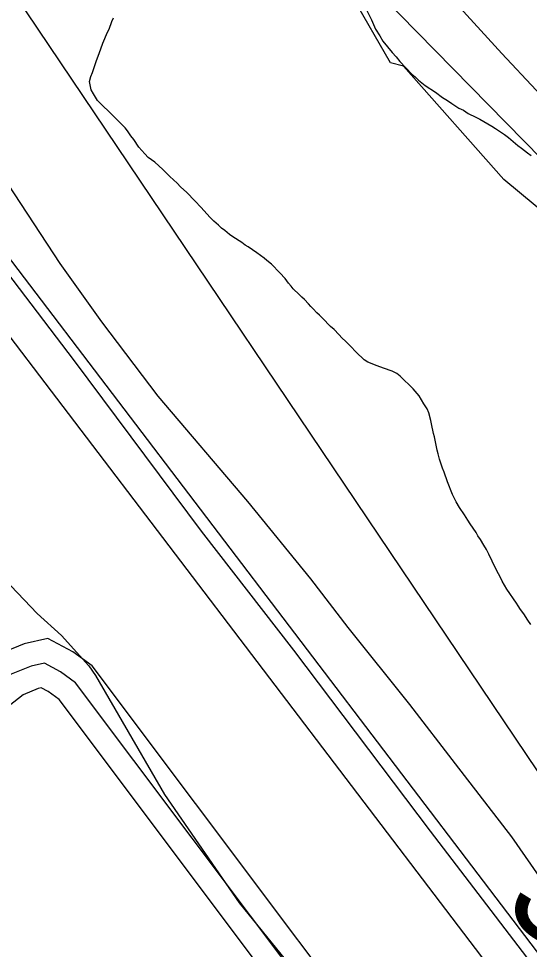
# Model space of a CAD drawing. Extents: x 3297772 to 3335630, y 634068 to 659439.
# Drawn here: x 3313995 to 3314323, y 649085 to 649683 of the extents above; entities that cross this region are included whole.
import ezdxf

# ---------------------------------------------------------------- set-up
doc = ezdxf.new("R2010")
doc.units = 0
for name, color, linetype in [('V-FLOD-BASE', 7, 'Continuous'), ('V-LEVE-TOET', 7, 'Continuous'), ('V-RIVR-RANG', 7, 'Continuous'), ('V-ROAD-CNTR', 7, 'Continuous'), ('V-RRAP-RVMT', 7, 'Continuous'), ('V-SITE-VEGE', 7, 'Continuous'), ('V-SURV-LINE', 7, 'Continuous'), ('V-TOPO-MAJR', 7, 'Continuous'), ('V-TOPO-MINR', 7, 'Continuous')]:
    doc.layers.add(name, color=color, linetype=linetype)

msp = doc.modelspace()

# ---------------------------------------------------------------- linework, layer by layer
at = {"layer": 'V-FLOD-BASE'}
msp.add_lwpolyline([(3315001.15, 648623.62), (3314924.54, 648689.66), (3314878.92, 648727.91), (3314859.12, 648743.56), (3314835.85, 648758.36), (3314799.62, 648771.49), (3314701.21, 648795.3), (3314576.04, 648826.14), (3314530.3, 648841.05), (3314511.34, 648851.51), (3314485.5, 648870.65), (3314460.57, 648897.55), (3314408.18, 648966.94), (3314346.33, 649047.61), (3314259.58, 649161.24), (3314171.98, 649277.46), (3314112.71, 649353.8), (3314031.13, 649463.08), (3313936.65, 649587.11), (3313890.26, 649646.97), (3313706.4, 649875.13), (3313599.84, 650003.55), (3313516.47, 650101.6)], dxfattribs=at)
at = {"layer": 'V-LEVE-TOET'}
for points in [[(3313438.28, 650013.45), (3313533.26, 649896.44), (3313609.94, 649802.29), (3313674.42, 649722.23), (3313698.85, 649700.21), (3313722.43, 649681.69), (3313751.15, 649640.36), (3313790.27, 649571.81), (3313811.21, 649551.56), (3313836.51, 649527.77), (3313891.45, 649469.67), (3313927.12, 649413.41), (3313949.74, 649379.12), (3313964.52, 649353.63), (3313986.28, 649322.86), (3314007.21, 649300.85), (3314022.92, 649286.75), (3314040.36, 649267.38), (3314044.71, 649261.23), (3314089.05, 649184.77), (3314136.92, 649115.3), (3314183.97, 649057.23)], [(3313967, 649608.57), (3314021.91, 649525.35), (3314048.53, 649488.06), (3314084.6, 649440.35), (3314142.19, 649372.67), (3314182.57, 649323.22), (3314206.62, 649291.99), (3314246.14, 649242.54), (3314275.34, 649204.38), (3314311.42, 649157.54), (3314346.62, 649107.24), (3314380.96, 649060.41)]]:
    msp.add_lwpolyline(points, dxfattribs=at)
at = {"layer": 'V-ROAD-CNTR'}
for points in [[(3313231.33, 647984.33), (3313642.33, 648316.99), (3314300.22, 648858.02), (3314308.47, 648867.31), (3314315.88, 648885.14), (3314314.7, 648900.36), (3314307.09, 648914.89), (3314042.54, 649267.33), (3314030.19, 649276.25), (3314014.21, 649284.85), (3313999.04, 649281.44), (3313983.06, 649275.04), (3313931.14, 649234.32)], [(3311916.53, 646572.91), (3310815.65, 645684.8), (3310810.47, 645685.59), (3310806.15, 645687.14), (3310631.09, 645882.57), (3310630.61, 645887.73), (3310631.82, 645897.58), (3311582.24, 646664.21), (3312459.89, 647374.32), (3313109.44, 647904.98), (3313632.85, 648328.61), (3314289.78, 648868.86), (3314295.58, 648875.39), (3314300.65, 648887.58), (3314299.98, 648896.13), (3314294.37, 648906.86), (3314031.92, 649256.51), (3314022.21, 649263.51), (3314012.03, 649268.99), (3314003.5, 649267.07), (3313990.62, 649261.91), (3312843.99, 648362.4), (3311728.17, 647492.68), (3310776.37, 646752.8)], [(3313803.3, 648488.2), (3314279.34, 648879.7), (3314282.69, 648883.47), (3314285.41, 648890.01), (3314285.27, 648891.9), (3314281.64, 648898.83), (3314021.29, 649245.68), (3314014.24, 649250.77), (3314009.86, 649253.12), (3314007.96, 649252.7), (3313998.19, 649248.79), (3313509.94, 648865.76)]]:
    msp.add_lwpolyline(points, dxfattribs=at)
at = {"layer": 'V-RRAP-RVMT'}
for p, q in [((3314233.82, 649654.24), (3314191.44, 649727.8)), ((3314242.15, 649651.99), (3314233.82, 649654.24)), ((3314306.55, 649579.32), (3314242.15, 649651.99)), ((3314437.25, 649470.56), (3314306.55, 649579.32))]:
    msp.add_line(p, q, dxfattribs=at)
at = {"layer": 'V-SITE-VEGE'}
for points in [[(3314218.33, 649688.53), (3314221.8, 649681.7), (3314224.31, 649675.84), (3314227.02, 649671.54), (3314228.94, 649668.02), (3314234.95, 649660.79), (3314237.47, 649658.05), (3314239.99, 649655.11), (3314247.55, 649646.89), (3314249.68, 649645.13), (3314251.82, 649643.17)], [(3314258.4, 649429.59), (3314257.44, 649432.13), (3314255.31, 649435.46), (3314252.22, 649440.54), (3314248.35, 649445.04), (3314240.2, 649453.26), (3314237.87, 649454.83), (3314234.96, 649456.4), (3314229.51, 649458.37), (3314225.43, 649459.76), (3314219.4, 649462.12), (3314217.07, 649463.69), (3314211.83, 649468.59), (3314208.14, 649472.31), (3314205.04, 649475.64), (3314202.91, 649477.59), (3314200.78, 649479.94), (3314197.67, 649483.08), (3314195.34, 649485.04), (3314190.3, 649490.32), (3314188.37, 649492.28), (3314186.62, 649493.84), (3314184.29, 649496.39), (3314182.74, 649497.76), (3314181.39, 649499.52), (3314178.67, 649502.26), (3314176.93, 649503.83), (3314175.37, 649505.59), (3314171.49, 649509.11), (3314170.14, 649510.87), (3314168.4, 649512.83), (3314166.27, 649515.76), (3314162.97, 649519.48), (3314157.54, 649524.96), (3314154.63, 649527.31), (3314152.88, 649528.88), (3314148.22, 649532.21), (3314142.59, 649536.14), (3314140.64, 649537.12), (3314138.51, 649538.89), (3314132.88, 649542.61), (3314130.55, 649543.99), (3314127.64, 649546.53), (3314125.5, 649548.1), (3314123.56, 649550.06), (3314120.65, 649552.61), (3314118.33, 649554.96), (3314112.32, 649561.61), (3314108.63, 649565.52), (3314103.01, 649571.2), (3314099.32, 649574.53), (3314096.81, 649577.27), (3314094.86, 649578.84), (3314092.15, 649581.58), (3314090.01, 649583.54), (3314087.88, 649585.69), (3314082.64, 649590.39), (3314078.56, 649593.53), (3314076.24, 649595.88), (3314072.56, 649599.99), (3314069.27, 649605.07), (3314067.33, 649607.42), (3314065.2, 649610.54), (3314063.65, 649612.5), (3314056.29, 649619.94), (3314053.76, 649622.48), (3314048.91, 649626.99), (3314046.01, 649630.12), (3314043.3, 649634.22), (3314041.95, 649636.95), (3314041.18, 649640.08), (3314040.8, 649642.22), (3314041.6, 649645.34), (3314042.78, 649648.06), (3314045.35, 649655.65), (3314047.12, 649660.12), (3314049.49, 649666.73), (3314052.45, 649673.93), (3314053.43, 649675.87), (3314055.21, 649680.73), (3314056.19, 649683.07)], [(3314251.82, 649643.17), (3314256.09, 649639.64), (3314262.69, 649635.33), (3314267.35, 649631.99), (3314270.46, 649630.03), (3314273.18, 649628.07), (3314277.65, 649625.12), (3314280.76, 649623.74), (3314283.67, 649621.78), (3314288.53, 649619.23), (3314291.25, 649618.04), (3314298.83, 649613.53), (3314301.16, 649611.96), (3314304.46, 649609.99), (3314306.99, 649608.23), (3314309.51, 649606.27), (3314315.53, 649601.17), (3314317.86, 649599.41), (3314321.74, 649596.47), (3314324.07, 649594.7)], [(3314324.01, 649293.87), (3314322.07, 649296.61), (3314319.36, 649300.71), (3314317.23, 649303.45), (3314315.88, 649305.8), (3314314.72, 649307.56), (3314308.53, 649316.55), (3314305.63, 649321.63), (3314304.47, 649323.97), (3314303.12, 649326.32), (3314301.19, 649330.03), (3314296.94, 649339.01), (3314295.4, 649341.94), (3314293.66, 649344.68), (3314291.53, 649348.39), (3314289.98, 649350.73), (3314288.82, 649352.88), (3314284.96, 649358.35), (3314283.41, 649360.7), (3314281.28, 649364.22), (3314278.18, 649368.91), (3314276.06, 649372.62), (3314273.74, 649377.31), (3314270.47, 649385.31), (3314268.36, 649391.56), (3314267.2, 649394.09), (3314265.28, 649399.95), (3314264.52, 649403.26), (3314263.75, 649405.6), (3314262.03, 649414.19), (3314261.46, 649416.33), (3314260.12, 649422.57), (3314259.75, 649424.72), (3314258.4, 649429.59)]]:
    msp.add_lwpolyline(points, dxfattribs=at)
at = {"layer": 'V-SURV-LINE'}
for points in [[(3313934.18, 649601.12), (3314478.88, 648885.13)], [(3314455.01, 648866.96), (3313910.3, 649582.95)]]:
    msp.add_lwpolyline(points, dxfattribs=at)
at = {"layer": 'V-TOPO-MAJR'}
msp.add_lwpolyline([(3313974.88, 649967.9), (3313997.75, 649942.52), (3314020.7, 649917.21), (3314043.77, 649892.01), (3314066.92, 649866.88), (3314085.34, 649846.99), (3314117.91, 649812.11), (3314150.68, 649777.43), (3314183.75, 649743.02), (3314217.01, 649708.81), (3314581.32, 649337.32), (3314593.46, 649325.04), (3314605.68, 649312.82), (3314617.99, 649300.71), (3314630.38, 649288.66), (3314642.82, 649276.68), (3314655.26, 649264.69), (3314667.72, 649252.73), (3314680.19, 649240.77), (3314720.18, 649202.43), (3314752.52, 649171.18), (3314784.68, 649139.75), (3314816.57, 649108.04), (3314848.29, 649076.16)], dxfattribs=at)
at = {"layer": 'V-TOPO-MINR'}
for points in [[(3313444.39, 650503.82), (3313453.69, 650491.76), (3313463.17, 650479.83), (3313472.74, 650467.98), (3313482.47, 650456.25), (3314335.54, 649188.83), (3314349.55, 649169.6), (3314364.01, 649150.73), (3314379.14, 649132.4), (3314394.72, 649114.43), (3314411.69, 649098.34), (3314429.98, 649084.28)], [(3313992.69, 650012.14), (3313998.72, 650005.29), (3314023.24, 649977.46), (3314047.75, 649949.62), (3314072.25, 649921.77), (3314096.74, 649893.92), (3314175.63, 649804.13), (3314240.08, 649731.85), (3314305.22, 649660.21), (3314371.39, 649589.52), (3314438.25, 649519.47), (3314574.66, 649378.63), (3314597.51, 649355.3), (3314620.52, 649332.13), (3314643.78, 649309.21), (3314667.21, 649286.47), (3314702.23, 649252.83), (3314743.39, 649213.5), (3314784.67, 649174.29), (3314826.14, 649135.29), (3314867.74, 649096.42), (3315275.74, 648717.02)]]:
    msp.add_lwpolyline(points, dxfattribs=at)

# ---------------------------------------------------------------- texts
at = {"layer": 'V-RIVR-RANG'}
msp.add_text('31.1', height=67, rotation=322.40833, dxfattribs=at).set_placement((3314303.99, 649110.43))

doc.saveas('drawing.dxf')
